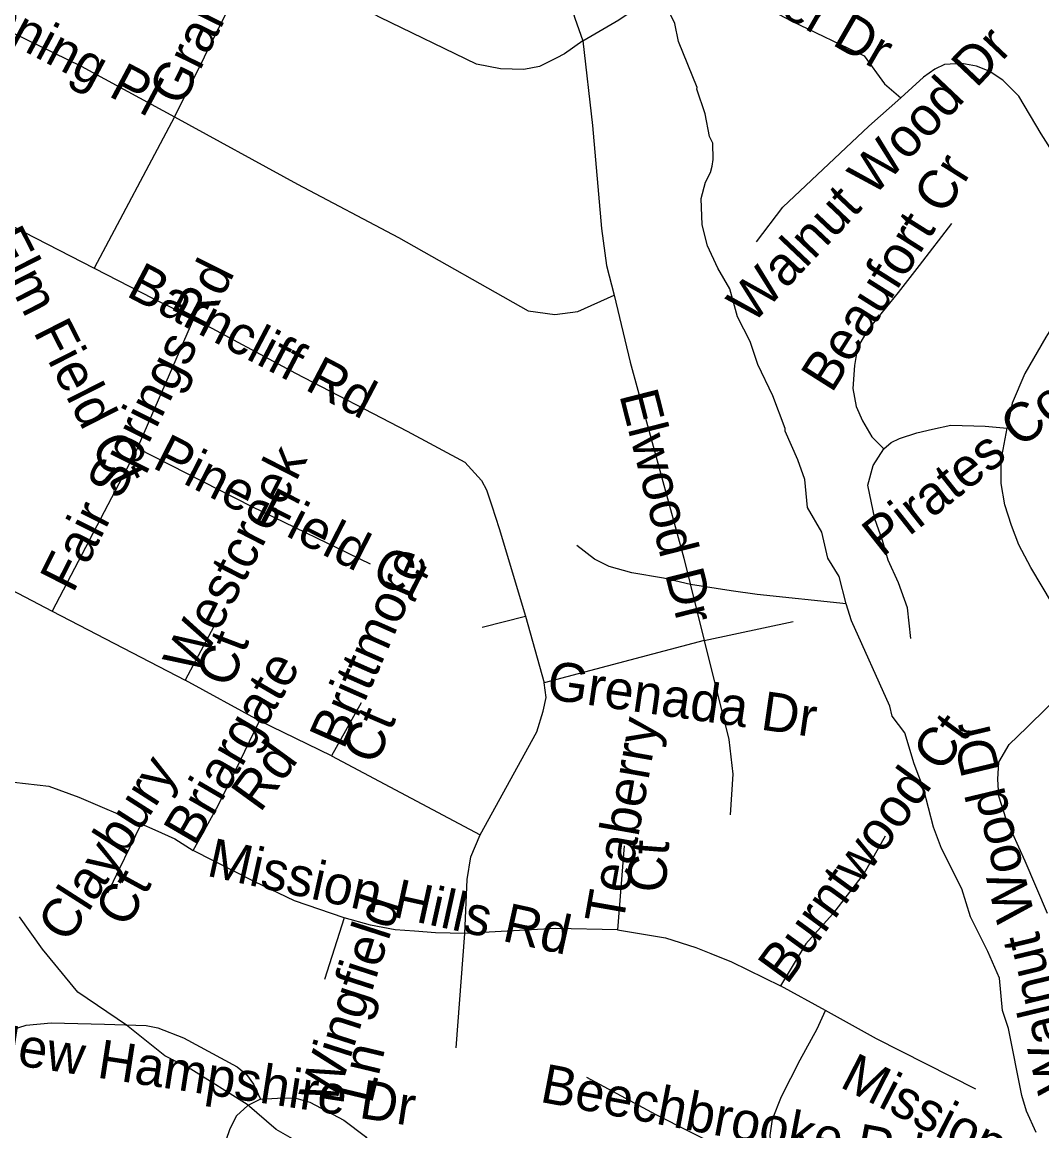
# Model space of a CAD drawing. Extents: x 1383679 to 1536984, y 460658 to 651027.
# Drawn here: x 1484485 to 1486982, y 526036 to 528752 of the extents above; entities that cross this region are included whole.
import ezdxf

# ---------------------------------------------------------------- set-up
doc = ezdxf.new("R2010")
doc.units = 0
for name, color, linetype in [('Exist Hydrographic Misc Water Feature', 7, 'Continuous'), ('Exist Road Non-System Type 51', 7, 'Continuous'), ('Exist Road Non-System Type 51 Label', 7, 'Continuous')]:
    doc.layers.add(name, color=color, linetype=linetype)

msp = doc.modelspace()

# ---------------------------------------------------------------- linework, layer by layer
at = {"layer": 'Exist Hydrographic Misc Water Feature'}
for points in [[(1486503.1, 527327.5), (1486485.6, 527394.1), (1486458.4, 527438.6), (1486443.6, 527502.9), (1486408.6, 527563.5), (1486401.7, 527631.6), (1486384.6, 527679.9), (1486353.8, 527750.4), (1486353.9, 527756.4), (1486323.3, 527837), (1486286.6, 527913.6), (1486267.6, 527969.9), (1486236.7, 528030.5), (1486217.8, 528098.8), (1486188.7, 528149.3), (1486163.7, 528203.8), (1486150.6, 528256), (1486147.7, 528320), (1486158.3, 528359.9), (1486170.7, 528383.6), (1486175.1, 528399.5), (1486177.3, 528415.5), (1486176, 528455.5), (1486168.3, 528471.7), (1486157.2, 528527.8), (1486137.1, 528587.8), (1486138.3, 528592.2), (1486092.3, 528705), (1486083.1, 528749.1), (1486054.1, 528809.6)], [(1486503.1, 527327.5), (1486285, 527349.8), (1486221.1, 527358.9), (1486121.4, 527374.7), (1486055.7, 527389.9), (1485978, 527403.2), (1485922.2, 527418.3), (1485886.5, 527436.9), (1485843.2, 527469.7)], [(1486968.1, 526031.7), (1486945, 526084.1), (1486933.6, 526122.3), (1486900.5, 526286.9), (1486885.9, 526330.7), (1486878.2, 526409.7), (1486849.8, 526475.7), (1486807.2, 526560.5), (1486786.4, 526628.9), (1486736.1, 526727.7), (1486717, 526780.1), (1486692.6, 526874.5), (1486669.7, 526934.9), (1486647, 527011.3), (1486615.7, 527051.8), (1486610.2, 527076), (1486515.7, 527285.6), (1486503.1, 527327.5)], [(1485158.3, 526010.2), (1485106.8, 526039.1), (1485035.9, 526100.4), (1484897.4, 526186.9), (1484834, 526220), (1484740.2, 526294.6), (1484620.8, 526375.8), (1484534.6, 526481.4), (1484477.9, 526560.4)]]:
    msp.add_lwpolyline(points, dxfattribs=at)
at = {"layer": 'Exist Road Non-System Type 51'}
for p, q in [((1485059.6, 528925.6), (1484857.6, 528520.2)), ((1484857.6, 528520.2), (1484660.9, 528149.2)), ((1484430.8, 528267.8), (1484660.9, 528149.2)), ((1484767.3, 527708.7), (1484905.3, 528026)), ((1484767.3, 527708.7), (1484558.1, 527309.2)), ((1484235.4, 527478), (1484558.1, 527309.2)), ((1484558.1, 527309.2), (1484884.2, 527140.3)), ((1485611.3, 527270), (1485717.3, 527296.8)), ((1485717.3, 527296.8), (1485763.4, 527133.6)), ((1486155.2, 527237.6), (1486373.2, 527283.9)), ((1484954.5, 527271.2), (1484884.2, 527140.3)), ((1486155.2, 527237.6), (1485763.4, 527133.6)), ((1485066.3, 527040.8), (1484884.2, 527140.3)), ((1485315.2, 527084.4), (1485242.6, 526954.7)), ((1485242.6, 526954.7), (1485066.3, 527040.8)), ((1485242.6, 526954.7), (1485606.7, 526761.2)), ((1484775.8, 526787.9), (1484694, 526618.1)), ((1485959.3, 526734.4), (1485943.2, 526528.6)), ((1485273.7, 526557.7), (1485225.3, 526406.7)), ((1485547.9, 526239), (1485568.7, 526519.7)), ((1486452.6, 526330.7), (1486341.9, 526391.1))]:
    msp.add_line(p, q, dxfattribs=at)
for points in [[(1485261.9, 529351.7), (1485693.3, 529125.2), (1485724.9, 529101), (1485748.9, 529074), (1485769.9, 529039.6), (1485794.9, 528904.2), (1485838, 528762.3), (1485858.1, 528706.5)], [(1484015.9, 528944.4), (1484629.5, 528644.2), (1484857.6, 528520.2)], [(1485858.1, 528706.5), (1485813.1, 528674.9), (1485792.9, 528663.7), (1485751.7, 528643.7), (1485713.4, 528636.3), (1485655.9, 528638.1), (1485597.4, 528649.3), (1485361.6, 528763.3), (1485059.6, 528925.6)], [(1485858.1, 528706.5), (1485946.3, 528757.7), (1486009.6, 528801.4), (1486048.9, 528821.9), (1486187.2, 528821.8), (1486274.9, 528804.2), (1486370.2, 528754.6), (1486546.7, 528669.6), (1486597.2, 528601.4), (1486636.5, 528567)], [(1485858.1, 528706.5), (1485881.6, 528498.8), (1485903.3, 528246.4), (1485915.7, 528156.1), (1485934.5, 528083.7)], [(1487084.1, 528315.3), (1486980.6, 528478.6), (1486926, 528570.7), (1486886.7, 528609.8), (1486853.1, 528632.1), (1486822.5, 528644.7), (1486786, 528651.2), (1486743.9, 528648.4), (1486719.9, 528637.2), (1486692.1, 528617.7), (1486636.5, 528567)], [(1486283.7, 528213.9), (1486348, 528298.6), (1486558.8, 528497.2), (1486636.5, 528567)], [(1484857.6, 528520.2), (1485158.8, 528355), (1485406.7, 528224.8), (1485723.8, 528045.3), (1485789.6, 528036.2), (1485845.8, 528043.3), (1485934.5, 528083.7)], [(1486761.1, 528259), (1486681.5, 528155.7), (1486630.7, 528089.7), (1486556, 527998), (1486531.1, 527955.2), (1486523.4, 527910.6), (1486519.5, 527854.3), (1486527.2, 527810.6), (1486542.6, 527775.7), (1486565.6, 527736.6), (1486595.3, 527706.8)], [(1484660.9, 528149.2), (1484805.6, 528074.8), (1484905.3, 528026)], [(1487082.2, 528124.1), (1486992.1, 527980.8), (1486940.4, 527891.1), (1486909.7, 527818.5), (1486897.2, 527757.1)], [(1485934.5, 528083.7), (1485973.8, 527919), (1486105.6, 527438.6), (1486155.2, 527237.6)], [(1484905.3, 528026), (1485154.5, 527892), (1485427.7, 527750.1), (1485568.6, 527674.3), (1485609.9, 527629.6), (1485622.3, 527606.4), (1485634.8, 527567.3), (1485653, 527511.5), (1485717.3, 527296.8)], [(1486595.3, 527706.8), (1486613.5, 527722.7), (1486633.6, 527732), (1486675.8, 527746.4), (1486714.1, 527754.8), (1486759.2, 527765), (1486843.5, 527762.2), (1486897.2, 527757.1)], [(1486996.4, 526568.8), (1486941.1, 526696.3), (1486895, 526799.2), (1486876.6, 526856.3), (1486874.3, 526897.6), (1486876.6, 526939), (1486902, 526982.6), (1486945.8, 527024), (1486996.5, 527074.3), (1487034.5, 527113.4), (1487049.5, 527143.6), (1487055.2, 527183.9), (1487054.1, 527226.4), (1487036.8, 527281.2), (1487008, 527327), (1486955, 527416.5), (1486926.2, 527471.3), (1486907.7, 527519.4), (1486891.5, 527569.6), (1486882.8, 527621.7), (1486882.8, 527679.4), (1486897.2, 527757.1)], [(1484767.3, 527708.7), (1485047.2, 527565.4), (1485337.1, 527425.5)], [(1486661.1, 527242), (1486653.1, 527317), (1486631.2, 527378.5), (1486605.8, 527434.4), (1486592, 527482.5), (1486573.2, 527535.7), (1486556, 527617.5), (1486569.4, 527665.9), (1486595.3, 527706.8)], [(1486155.2, 527237.6), (1486215.2, 526994.9), (1486225.5, 526909.9), (1486218.6, 526810.4)], [(1485606.7, 526761.2), (1485745, 527013.9), (1485761.1, 527064.2), (1485768, 527097.8), (1485763.4, 527133.6)], [(1484903.8, 526723.2), (1484964.8, 526832.8), (1485005.2, 526915.5), (1485066.3, 527040.8)], [(1484368, 526893.8), (1484463.8, 526890.2), (1484549.6, 526880.8), (1484623.1, 526853.5), (1484775.8, 526787.9)], [(1484775.8, 526787.9), (1484809.3, 526773.5), (1484858.8, 526751.1), (1484903.8, 526723.2)], [(1485568.7, 526519.7), (1485574.4, 526651.6), (1485583.7, 526707.5), (1485606.7, 526761.2)], [(1486598.9, 526757.9), (1486547.1, 526667.3), (1486469.8, 526566.6), (1486404.2, 526494), (1486341.9, 526391.1)], [(1485273.7, 526557.7), (1485151.5, 526599.1), (1485054.7, 526646), (1484903.8, 526723.2)], [(1485568.7, 526519.7), (1485497.2, 526520.8), (1485445.4, 526525.3), (1485398.1, 526528.6), (1485338.2, 526539.8), (1485273.7, 526557.7)], [(1485943.2, 526528.6), (1485792.2, 526532), (1485568.7, 526519.7)], [(1485943.2, 526528.6), (1486060.7, 526508.5), (1486134.5, 526485), (1486171.4, 526470.5), (1486222.1, 526450.3), (1486341.9, 526391.1)], [(1486321.2, 525978.4), (1486316.6, 526024.3), (1486322.3, 526064.5), (1486344.2, 526120.4), (1486390.3, 526209.9), (1486431.8, 526286), (1486452.6, 526330.7)], [(1486820.2, 526138.3), (1486577, 526261.4), (1486452.6, 526330.7)], [(1484310.3, 526213.3), (1484395.6, 526259.1), (1484435.9, 526275.9), (1484494.7, 526294.9), (1484555.7, 526300.5), (1484686, 526297.1), (1484788.5, 526293.8), (1484817.3, 526288.2), (1484879.6, 526263.6), (1485010.9, 526193.1), (1485034, 526174.1), (1485051.3, 526150.6), (1485068.6, 526113.7)], [(1485867.1, 526167.4), (1486036.5, 526075.7), (1486201.3, 525993), (1486245.1, 525981.8), (1486287.8, 525977.3), (1486321.2, 525978.4)], [(1485068.6, 526113.7), (1485037.4, 526098.1), (1485009.8, 526072.4), (1484993.6, 526041), (1484983.3, 526012), (1484981, 525985.1), (1484986.7, 525951.6), (1484992.5, 525924.7), (1485004, 525893.4), (1485029.4, 525862.1), (1485080.1, 525809.6), (1485155, 525742.5), (1485187.2, 525703.3), (1485204.5, 525673.1), (1485211.4, 525644.1), (1485223, 525607.2), (1485224.1, 525573.6), (1485214.9, 525528.9), (1485204.5, 525508.7), (1485179.2, 525487.5), (1485096.2, 525439.4)], [(1485068.6, 526113.7), (1485123.9, 526117.1), (1485155, 526116), (1485189.6, 526105.9), (1485272.5, 526062.3), (1485325.5, 526022), (1485345.1, 525995.2), (1485371.6, 525948.2), (1485393.5, 525903.5), (1485416.6, 525863.2), (1485439.6, 525831.9), (1485466.1, 525809.6), (1485731.5, 525676.3)]]:
    msp.add_lwpolyline(points, dxfattribs=at)

# ---------------------------------------------------------------- texts
at = {"layer": 'Exist Road Non-System Type 51 Label'}
for s, rotation, p in [('Shadow Moss Ct', 312.8893, (1486897.1, 529129)), ('Granby Av', 63.8535, (1484876.5, 528542.4)), ('Allister Dr', 330.0181, (1486105, 528906.5)), ('Denning Pl', 332.0203, (1484244.2, 528811.1)), ('Walnut Wood Dr', 46.5213, (1486272.6, 528009.8)), ('Beaufort Cr', 57.7245, (1486467.6, 527841)), ('Elm Field Ct', 296.9319, (1484395.7, 528220.3)), ('Fair Springs Rd', 63.2493, (1484609.3, 527350.9)), ('Barncliff Rd', 332.333, (1484736.4, 528082.7)), ('Pirates Cove Ct', 38.2903, (1486591.1, 527439.5)), ('Elwood Dr', 284.2902, (1485946.9, 527839)), ('Pine Field Ct', 332.9492, (1484800.5, 527661.9)), ('Westcreek', 62.8193, (1484910.4, 527148.1)), ('Brittmore', 66.1616, (1485271.9, 526967.8)), ('Ct', 69.1459, (1484996.3, 527118.1)), ('Briargate', 59.744, (1484908.4, 526729.7)), ('Grenada Dr', 351.8445, (1485766.8, 527094.5)), ('Ct', 66.8019, (1485351.1, 526928.8)), ('Teaberry', 79.9922, (1485955.8, 526538.7)), ('Burntwood Ct', 53.8651, (1486357.6, 526391.6)), ('Walnut Wood Dr', 103.4871, (1487066.2, 526142.3)), ('Rd', 53.9729, (1485067.3, 526813.3)), ('Claybury', 57.4504, (1484597.2, 526492.7)), ('Mission Hills Rd', 347.5778, (1484933.8, 526661.4)), ('Ct', 85.6013, (1486060, 526617.2)), ('Ct', 61.3898, (1484742, 526529.9)), ('Wingfield', 72.1216, (1485251.2, 526096.5)), ('New Hampshire Dr', 351.255, (1484379.6, 526210.7)), ('Ln', 76.5046, (1485341, 526099.8)), ('Mission Hills Rd', 332.9387, (1486484.3, 526144.8)), ('Beechbrooke Rd', 349.2444, (1485750.4, 526107.5))]:
    msp.add_text(s, height=95, rotation=rotation, dxfattribs=at).set_placement(p)

doc.saveas('drawing.dxf')
